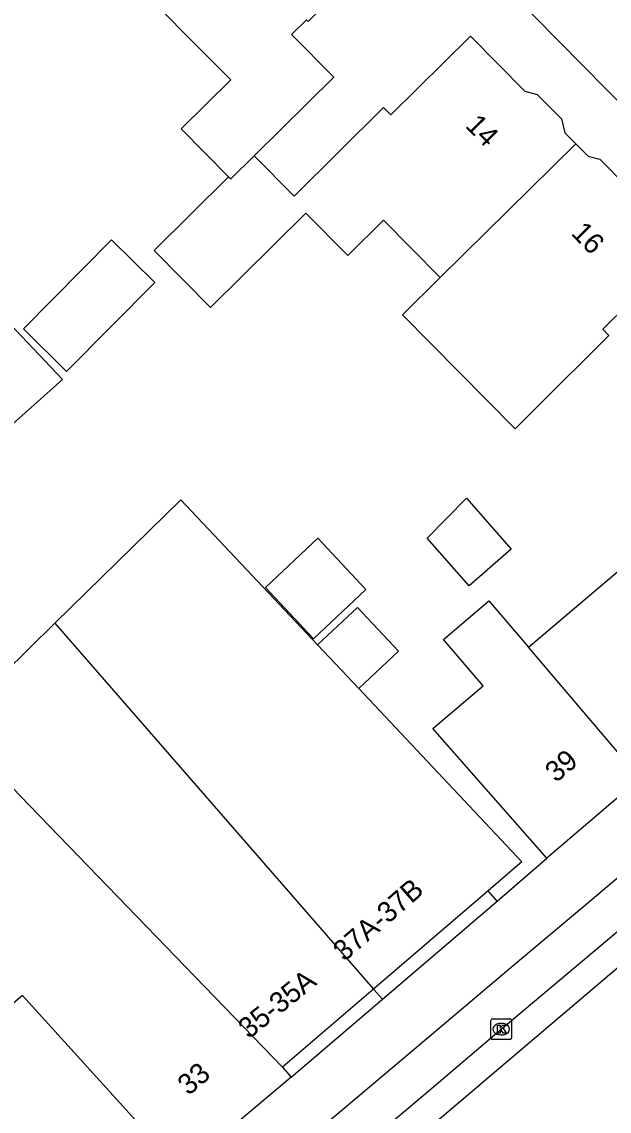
# Model space of a CAD drawing. Extents: x 161772 to 163123, y 383092 to 383917.
# Drawn here: x 162338.5 to 162367.1, y 383265.9 to 383318.8 of the extents above; entities that cross this region are included whole.
import ezdxf

# ---------------------------------------------------------------- set-up
doc = ezdxf.new("R2010")
doc.units = 0
for name, color, linetype in [('IMGEO_Kolk', 7, 'Continuous'), ('IMGEO_Pand', 7, 'Continuous'), ('IMGEO_Pand_nummerreeks', 7, 'Continuous'), ('IMGEO_Pand_overbouw', 7, 'Continuous'), ('IMGEO_Rijbaan_lokaal_gesloten', 7, 'Continuous'), ('IMGEO_Voetpad_open', 7, 'Continuous')]:
    doc.layers.add(name, color=color, linetype=linetype)

msp = doc.modelspace()

# ---------------------------------------------------------------- linework, layer by layer
at = {"layer": 'IMGEO_Kolk'}
for p, q in [((162361.324, 383269.426), (162361.324, 383270.278)), ((162361.399, 383270.352), (162362.251, 383270.352)), ((162361.812, 383270.132), (162361.837, 383270.132)), ((162362.325, 383270.278), (162362.325, 383269.426)), ((162362.251, 383269.352), (162361.399, 383269.352)), ((162361.835, 383269.572), (162361.81, 383269.572))]:
    msp.add_line(p, q, dxfattribs=at)
for points in [[(162361.324, 383269.426), (162361.324, 383270.278)], [(162361.399, 383270.352), (162362.251, 383270.352)], [(162362.325, 383270.278), (162362.325, 383269.426)], [(162361.645, 383270.052), (162361.768, 383270.052), (162361.768, 383269.901), (162361.898, 383270.052), (162362.062, 383270.052), (162361.916, 383269.901), (162362.069, 383269.652), (162361.917, 383269.652), (162361.832, 383269.816), (162361.768, 383269.749), (162361.768, 383269.652), (162361.645, 383269.652), (162361.645, 383270.052)], [(162362.251, 383269.352), (162361.399, 383269.352)]]:
    msp.add_lwpolyline(points, dxfattribs=at)
for centre, start, end in [((162361.401, 383270.276), 91.552, 178.448), ((162361.401, 383270.276), 91.552, 178.448), ((162362.249, 383270.276), 1.552, 88.448), ((162362.249, 383270.276), 1.552, 88.448), ((162361.401, 383269.428), 181.552, 268.448), ((162361.401, 383269.428), 181.552, 268.448), ((162362.249, 383269.428), 271.552, 358.448), ((162362.249, 383269.428), 271.552, 358.448)]:
    msp.add_arc(centre, 0.0765, start, end, dxfattribs=at)
for centre, major_axis, ratio, start_param, end_param in [((162361.811, 383269.852), (-0.387, 0.002), 0.722429, 4.712389, 7.853982), ((162361.836, 383269.852), (-0.39, 0.002), 0.717154, 1.570796, 4.712389)]:
    msp.add_ellipse(centre, major_axis=major_axis, ratio=ratio, start_param=start_param, end_param=end_param, dxfattribs=at)
at = {"layer": 'IMGEO_Pand'}
for points in [[(162350.149, 383327.922), (162350.541, 383328.311), (162356.034, 383322.577), (162353.555, 383320.122), (162353.633, 383320.044), (162352.439, 383318.861), (162352.362, 383318.939), (162351.638, 383318.223), (162353.685, 383316.156), (162349.818, 383312.326)], [(162348.581, 383311.303), (162346.274, 383313.632), (162348.68, 383316.016), (162343.346, 383321.401)], [(162349.818, 383312.326), (162351.762, 383310.365), (162356.111, 383314.673), (162356.468, 383314.312), (162360.328, 383318.135), (162362.969, 383315.469), (162363.576, 383315.303), (162364.749, 383314.119), (162364.926, 383313.445), (162365.46, 383312.907)], [(162365.46, 383312.907), (162366.051, 383312.31), (162366.614, 383312.156), (162367.894, 383310.863), (162368.053, 383310.26), (162370.6, 383307.689), (162366.76, 383303.886), (162367.065, 383303.577), (162363.513, 383300.059), (162362.499, 383299.054), (162357.023, 383304.598), (162358.855, 383306.413)], [(162358.855, 383306.413), (162365.46, 383312.907)], [(162348.581, 383311.303), (162348.682, 383311.201), (162349.818, 383312.326)], [(162330.524, 383311.97), (162332.329, 383310.066), (162333.378, 383308.96), (162340.506, 383301.443), (162336.099, 383297.523), (162329.852, 383304.094), (162322.829, 383297.422), (162319.227, 383301.278), (162330.524, 383311.97)], [(162358.855, 383306.413), (162356.102, 383309.193), (162354.371, 383307.479), (162352.338, 383309.531), (162347.706, 383304.944), (162344.961, 383307.716), (162348.581, 383311.303)], [(162342.892, 383308.237), (162344.987, 383306.164), (162340.704, 383301.836), (162338.609, 383303.909), (162342.892, 383308.237)], [(162340.14, 383289.589), (162346.252, 383295.599), (162352.904, 383288.537)], [(162358.231, 383293.732), (162360.141, 383295.667), (162362.304, 383293.2), (162360.264, 383291.413), (162358.231, 383293.732)], [(162352.919, 383293.723), (162355.254, 383291.24), (162352.708, 383288.839), (162350.364, 383291.33), (162352.919, 383293.723)], [(162363.152, 383288.422), (162368.044, 383292.581)], [(162352.904, 383288.537), (162354.836, 383290.356), (162356.833, 383288.236), (162354.902, 383286.416)], [(162364.049, 383278.168), (162358.51, 383284.477), (162360.945, 383286.547), (162359.025, 383288.805), (162361.232, 383290.681), (162363.152, 383288.422)], [(162338.449, 383281.193), (162335.133, 383284.665), (162340.14, 383289.589)], [(162340.14, 383289.589), (162355.625, 383271.799)], [(162352.904, 383288.537), (162354.902, 383286.416)], [(162368.582, 383282.034), (162363.152, 383288.422)], [(162354.902, 383286.416), (162362.835, 383277.994), (162361.192, 383276.582), (162355.625, 383271.799)], [(162368.582, 383282.034), (162364.049, 383278.168)], [(162338.449, 383281.193), (162351.204, 383268.001)], [(162346.265, 383262.997), (162338.57, 383271.481), (162338.004, 383271.019), (162333.008, 383275.992)], [(162355.625, 383271.799), (162351.204, 383268.001)], [(162351.614, 383267.518), (162346.265, 383262.997)], [(162351.204, 383268.001), (162351.614, 383267.518)]]:
    msp.add_lwpolyline(points, dxfattribs=at)
at = {"layer": 'IMGEO_Pand_overbouw'}
for points in [[(162355.625, 383271.799), (162356.051, 383271.309), (162361.628, 383276.075), (162361.192, 383276.582)], [(162351.204, 383268.001), (162351.614, 383267.518), (162356.051, 383271.309), (162355.625, 383271.799)]]:
    msp.add_lwpolyline(points, close=True, dxfattribs=at)
at = {"layer": 'IMGEO_Rijbaan_lokaal_gesloten'}
for points in [[(162501.18, 383386.596), (162499.827, 383385.459), (162477.128, 383365.985), (162459.036, 383350.651), (162175.227, 383109.464), (162171.607, 383105.25), (162169.364, 383100.909), (162168.706, 383099.067), (162168.602, 383098.586)], [(162333.755, 383246.101), (162336.091, 383248.087), (162338.371, 383250), (162339.489, 383250.937), (162346.009, 383256.458), (162358.661, 383267.166), (162361.825, 383269.852), (162371.447, 383277.945), (162376.27, 383282.045), (162386.657, 383290.883), (162388.29, 383292.272), (162389.114, 383292.973)]]:
    msp.add_lwpolyline(points, dxfattribs=at)
at = {"layer": 'IMGEO_Voetpad_open'}
for points in [[(162385.195, 383296.277), (162385.194, 383297.049), (162380.015, 383302.296), (162318.286, 383364.906), (162316.664, 383363.284)], [(162334.814, 383249.62), (162335.261, 383250), (162338.185, 383252.49), (162348.336, 383261.062), (162356.259, 383267.741), (162358.541, 383269.679), (162362.316, 383272.868), (162366.246, 383276.167), (162373.871, 383282.628)], [(162351.614, 383267.518), (162356.051, 383271.309), (162361.628, 383276.075), (162364.049, 383278.168)]]:
    msp.add_lwpolyline(points, dxfattribs=at)

# ---------------------------------------------------------------- texts
at = {"layer": 'IMGEO_Pand_nummerreeks'}
for s, rotation, p in [('14', 314.4556, (162360.037, 383313.748)), ('16', 314.5796, (162365.177, 383308.519)), ('39', 40.3649, (162364.494, 383281.806)), ('37A-37B', 40.8863, (162354.199, 383273.102)), ('35-35A', 38.9275, (162349.564, 383269.341)), ('33', 40.3642, (162346.635, 383266.588))]:
    msp.add_text(s, height=1, rotation=rotation, dxfattribs=at).set_placement(p)

doc.saveas('drawing.dxf')
